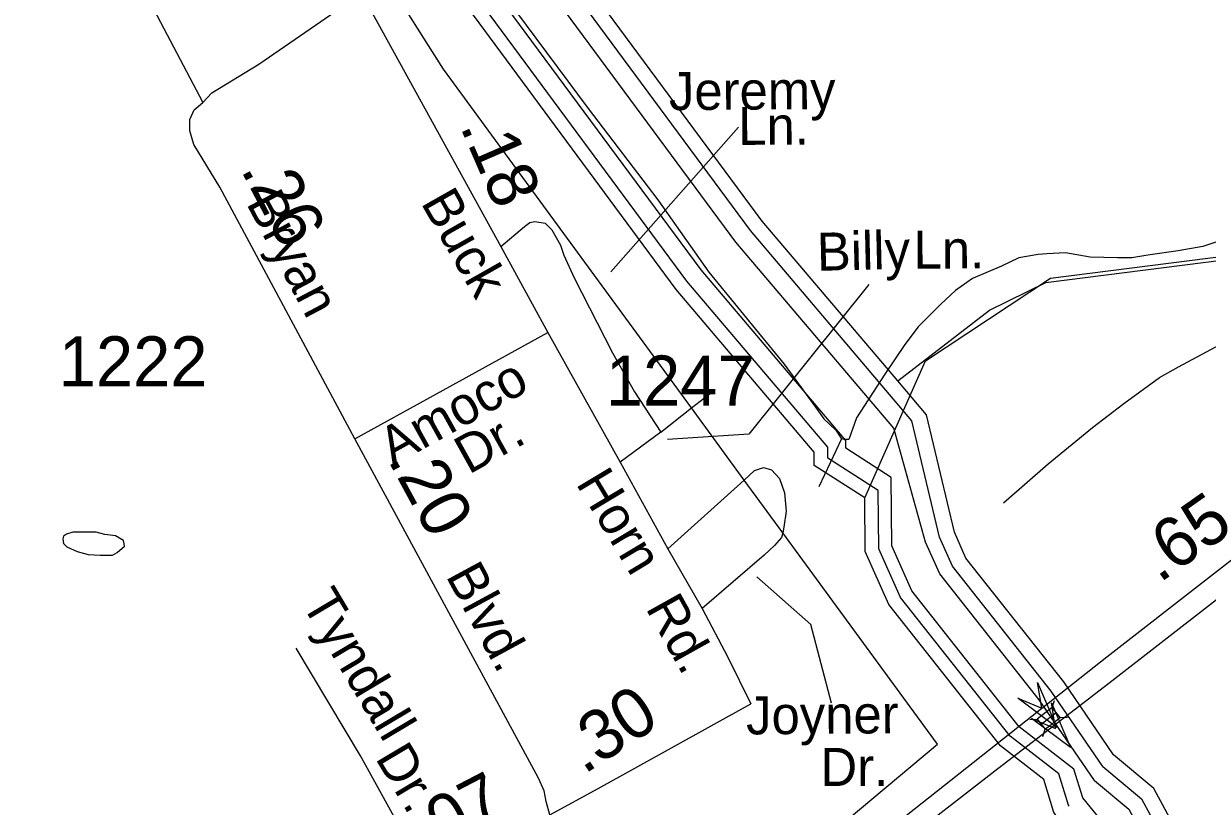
# Model space of a CAD drawing. Extents: x 2206922 to 2357709, y 510027 to 673830.
# Drawn here: x 2287543 to 2290501, y 581454 to 583410 of the extents above; entities that cross this region are included whole.
import ezdxf

# ---------------------------------------------------------------- set-up
doc = ezdxf.new("R2010")
doc.units = 0
for name, color, linetype in [('Exist Boundary Political Urban Extension UEB', 7, 'Continuous'), ('Exist Hydrographic Buffer Line', 7, 'Continuous'), ('Exist Hydrographic Creek Single Shore', 7, 'Continuous'), ('Exist Hydrographic Misc Water Feature', 7, 'Continuous'), ('Exist Hydrographic River Shore', 7, 'Continuous'), ('Exist Road Non-System Type 51', 7, 'Continuous'), ('Exist Road Non-System Type 51 Label', 7, 'Continuous'), ('Exist Road Primary Interstate Structure Standard Bridge CELL', 7, 'Continuous'), ('Exist Road Primary US Divided Attributed', 7, 'Continuous'), ('Exist Road Primary US Mileage Tenths English Label', 7, 'Continuous'), ('Exist Road Secondary Mileage Hundredths English Label', 7, 'Continuous'), ('Exist Road Secondary Structure Pipe Attributed CELL', 7, 'Continuous'), ('Exist Road Secondary Structure Standard Bridge Attributed CELL', 7, 'Continuous'), ('Exist Road Secondary Type 51 Attributed', 7, 'Continuous'), ('Exist Road Secondary Type 51 Label', 7, 'Continuous'), ('Exist Road Secondary Type 51 Number Label', 7, 'Continuous')]:
    doc.layers.add(name, color=color, linetype=linetype)

msp = doc.modelspace()

# ---------------------------------------------------------------- linework, layer by layer
at = {"layer": 'Exist Boundary Political Urban Extension UEB'}
for p, q in [((2289343.7, 582269.6), (2289211.9, 582449.7)), ((2289439.9, 582138), (2289343.7, 582269.6))]:
    msp.add_line(p, q, dxfattribs=at)
for points in [[(2289211.9, 582449.7), (2288592.4, 583296.8), (2288446.6, 583527.6)], [(2289644.8, 582225), (2289797.2, 582567.3), (2290109.6, 582774.5), (2290600.5, 582836.6)], [(2289267.6, 581141.5), (2289826.7, 581609.3), (2289439.9, 582138)]]:
    msp.add_lwpolyline(points, dxfattribs=at)
at = {"layer": 'Exist Hydrographic Buffer Line'}
for points in [[(2289762.6, 582417.7), (2289359.4, 582893.2), (2288862, 583566.3), (2288566.9, 584027.3), (2288202.3, 584410.1), (2287904, 584595.5), (2285549.7, 585430.1)], [(2289717.4, 582399), (2289322.9, 582864.3), (2288823.6, 583539.9), (2288530.1, 583998.5), (2288172.7, 584373.6), (2287883.6, 584553.3), (2285496.5, 585399.5)], [(2289711.2, 582276.3), (2289598, 582349.4), (2289598, 582368.1), (2289235.8, 582795.3), (2288732.1, 583476.9), (2288442.3, 583929.6), (2288102.1, 584286.8), (2287835.2, 584452.7), (2285492.7, 585283.1)], [(2289678.8, 582243.1), (2289552.5, 582324.6), (2289552.5, 582351.4), (2289200.2, 582767.1), (2288694.6, 583451.1), (2288406.4, 583901.4), (2288073.1, 584251.3), (2287815.4, 584411.5), (2285490.2, 585235.8)], [(2290218.9, 581518.8), (2290081.2, 581720), (2289832.2, 582035.2), (2289796.8, 582114.5), (2289717.4, 582399)], [(2290240, 581553.2), (2290110.9, 581741.8), (2289864, 582054.4), (2289831.9, 582126.4), (2289762.6, 582417.7)], [(2290167.9, 581547.2), (2290031.3, 581652.8), (2289762.5, 581993), (2289712.6, 582105.1), (2289711.2, 582276.3)], [(2290129.8, 581535.4), (2290008.2, 581629.4), (2289734.3, 581976), (2289679.9, 582098), (2289678.8, 582243.1)], [(2290190.3, 581475), (2290167.9, 581547.2)], [(2290240, 581553.2), (2290336.4, 581472.9), (2290583.9, 581014.2), (2290634.6, 580760), (2290824.7, 580280.3), (2291017.2, 580061.3), (2291452.1, 579787.3), (2291886.6, 579458.2)], [(2290155.9, 581454.4), (2290154.1, 581456.8), (2290129.8, 581535.4)], [(2290218.9, 581518.8), (2290304.8, 581447.1), (2290484.5, 581114.2)], [(2290484.5, 581114.2), (2290190.3, 581475)]]:
    msp.add_lwpolyline(points, dxfattribs=at)
at = {"layer": 'Exist Hydrographic Creek Single Shore'}
msp.add_lwpolyline([(2289727.3, 582517.5), (2289956.9, 582694.2), (2290097.9, 582763.6), (2290588.8, 582825.7)], dxfattribs=at)
at = {"layer": 'Exist Hydrographic Misc Water Feature'}
msp.add_line((2289587, 582373), (2289530.6, 582253), dxfattribs=at)
for points in [[(2288668.1, 583583.6), (2288953.3, 583198.4), (2289127.4, 582970.2), (2289255.2, 582789.6), (2289443.4, 582559.3), (2289522, 582452.1), (2289542.5, 582422.2), (2289572.8, 582394.6), (2289587, 582373)], [(2290549.7, 582873.6), (2290489.8, 582853), (2290428.1, 582842.5), (2290352.4, 582831.9), (2290312.6, 582825.3), (2290276.5, 582825.1), (2290208.3, 582826.5), (2290146.3, 582837.8), (2290100.4, 582835.4), (2290078.5, 582833.4), (2290030.3, 582824.9), (2289986.6, 582804.3), (2289914.6, 582773.8), (2289871.4, 582743.4), (2289835.5, 582709.1), (2289778.1, 582652.4), (2289744.8, 582608.4), (2289695.4, 582533.9), (2289624.3, 582425.4), (2289605, 582371.1), (2289593.1, 582370.9), (2289587, 582373)], [(2287706, 582139.3), (2287666, 582139.2), (2287650, 582134.7), (2287642.2, 582129), (2287640.4, 582122.8), (2287642.7, 582110.7), (2287650.6, 582103), (2287676.3, 582091), (2287704.4, 582083.6), (2287734.3, 582081.9), (2287764.5, 582081.8), (2287776.6, 582088.1), (2287794.6, 582104.1), (2287794.4, 582110.2), (2287792.3, 582118.2), (2287772, 582130.2), (2287746, 582133.7), (2287723.9, 582139.4), (2287706, 582139.3)]]:
    msp.add_lwpolyline(points, dxfattribs=at)
at = {"layer": 'Exist Hydrographic River Shore'}
for points in [[(2289727.3, 582517.5), (2289388.9, 582916.6), (2288893, 583587.7), (2288596.6, 584050.7), (2288226.2, 584439.5), (2287920.4, 584629.6), (2285594.1, 585454.3)], [(2289644.8, 582225), (2289518.9, 582306.3), (2289518.9, 582339.1), (2289173.8, 582746.2), (2288666.9, 583432), (2288379.8, 583880.6), (2288051.7, 584225), (2287800.7, 584381), (2285495.3, 585198.3)], [(2290266.9, 581582.8), (2290142.3, 581764.9), (2289897.5, 582074.7), (2289868.9, 582139), (2289798.9, 582433), (2289727.3, 582517.5)], [(2290092.8, 581520.7), (2289983.9, 581604.9), (2289704.9, 581958.2), (2289645.8, 582090.6), (2289644.8, 582225)], [(2298310.9, 579075.2), (2297703.9, 578926.8), (2297340, 578734.1), (2296603, 578217.8), (2296204, 578120.9), (2295622, 578050.7), (2295181, 578036.6), (2294429.9, 578179.8), (2292832.9, 578874.5), (2291910.8, 579490), (2291474.9, 579820.2), (2291046.9, 580088), (2290862, 580295), (2290673.9, 580767.8), (2290621.9, 581027.9), (2290367.8, 581498.7), (2290266.9, 581582.8)], [(2290491.9, 580699.3), (2290481.8, 580876.6), (2290396.9, 581075.1), (2290117.8, 581438.3), (2290092.8, 581520.7)]]:
    msp.add_lwpolyline(points, dxfattribs=at)
at = {"layer": 'Exist Road Non-System Type 51'}
for p, q in [((2287768.7, 583634.9), (2287990.6, 583213.6)), ((2288370.4, 582372.4), (2288852.7, 582638.5)), ((2289211.9, 582449.7), (2289265.9, 582492)), ((2289135, 582389.5), (2289211.9, 582449.7)), ((2289135, 582389.5), (2289033.3, 582314)), ((2289152.8, 582097.7), (2289343.7, 582269.6))]:
    msp.add_line(p, q, dxfattribs=at)
for points in [[(2288735.3, 582853.5), (2288794.4, 582903.3), (2288808.2, 582913.5), (2288820.2, 582915.6), (2288846.2, 582911.9), (2288863.3, 582894.7), (2288884.7, 582856.3), (2288893.2, 582832.1), (2288918.8, 582775.2), (2289014.1, 582587.3), (2289069.6, 582490.5), (2289135, 582389.5)], [(2289991.9, 582212.6), (2290103.3, 582310.1), (2290214.3, 582401), (2290292.6, 582460.6), (2290382, 582525.7), (2290428.7, 582553), (2290568.9, 582627.3), (2290934.5, 582771.5), (2291292.7, 582926.8)], [(2289343.7, 582269.6), (2289369.8, 582293.1), (2289391.6, 582301.3), (2289411.7, 582295.5), (2289431.8, 582273.7), (2289444.3, 582237.8), (2289448.8, 582192), (2289443, 582151.9), (2289439.9, 582138)], [(2289439.9, 582138), (2289437.2, 582125.8), (2289419.4, 582105.6), (2289393.8, 582081.5), (2289238.2, 581948.2)], [(2288558.2, 581266.5), (2288384.7, 581580.1), (2288223.9, 581849.1)]]:
    msp.add_lwpolyline(points, dxfattribs=at)
at = {"layer": 'Exist Road Non-System Type 51 Label'}
for points in [[(2289329.5, 583151.5), (2289010.5, 582790.3)], [(2289654.9, 582758.1), (2289355.2, 582384.1), (2289152.3, 582371.2)], [(2289561.9, 581711.7), (2289510.4, 581908.4), (2289375, 582027.7)]]:
    msp.add_lwpolyline(points, dxfattribs=at)
at = {"layer": 'Exist Road Primary Interstate Structure Standard Bridge CELL'}
for p, q in [((2290113.7, 581700.9), (2290119.1, 581718.9)), ((2290085.9, 581659.3), (2290123.4, 581688.5)), ((2290057.4, 581670.9), (2290076.2, 581671.7)), ((2290132.9, 581676.2), (2290151.7, 581677)), ((2290090.3, 581628.7), (2290095.6, 581646.8))]:
    msp.add_line(p, q, dxfattribs=at)
msp.add_lwpolyline([(2290095.6, 581646.8), (2290133.1, 581676), (2290113.7, 581700.9), (2290076.2, 581671.7)], close=True, dxfattribs=at)
at = {"layer": 'Exist Road Primary US Divided Attributed'}
for points in [[(2291004.4, 582414.1), (2290250.4, 581826.8), (2290083.4, 581695.1)], [(2290099.1, 581642), (2290262.9, 581767.5), (2291024.6, 582360.1), (2291041.5, 582373.6)], [(2290083.4, 581695.1), (2289565.3, 581285.4), (2289357.9, 581119.5), (2289280, 581051.3), (2289210.4, 580990.4), (2289084.8, 580860)], [(2289105.8, 580815.9), (2289111.8, 580823.2), (2289241.5, 580957.8), (2289386.7, 581085), (2289593.1, 581250.1), (2289977.2, 581548.5), (2289977.3, 581548.6), (2290099.1, 581642)]]:
    msp.add_lwpolyline(points, dxfattribs=at)
at = {"layer": 'Exist Road Secondary Structure Pipe Attributed CELL'}
msp.add_lwpolyline([(2290077.1, 581763.2), (2290125.3, 581651.2), (2290027.5, 581724.1), (2290087.5, 581699)], close=True, dxfattribs=at)
at = {"layer": 'Exist Road Secondary Structure Standard Bridge Attributed CELL'}
msp.add_lwpolyline([(2290111.4, 581712.9), (2290159.5, 581600.8), (2290061.9, 581673.8), (2290121.8, 581648.7)], close=True, dxfattribs=at)
at = {"layer": 'Exist Road Secondary Type 51 Attributed'}
for points in [[(2288370.4, 582372.4), (2288033.3, 583001.5), (2287967.9, 583108.2), (2287957.9, 583142.4), (2287957.9, 583170.9), (2287969.3, 583195), (2287990.6, 583213.6), (2288013.4, 583237.7), (2288130.9, 583309), (2288387.5, 583486.8)], [(2288387.5, 583486.8), (2288735.3, 582853.5), (2288852.7, 582638.5)], [(2288852.7, 582638.5), (2289033.3, 582314), (2289152.8, 582097.7), (2289238.2, 581948.2), (2289302.9, 581827.2), (2289360, 581710.2)], [(2288857.7, 581433), (2288849.1, 581465.7), (2288843.4, 581492.8), (2288829.2, 581524.1), (2288370.4, 582372.4)], [(2288857.7, 581433), (2288978.6, 581498.5), (2289360, 581710.2)]]:
    msp.add_lwpolyline(points, dxfattribs=at)

# ---------------------------------------------------------------- texts
at = {"layer": 'Exist Road Non-System Type 51 Label'}
for s, rotation, p in [('Jeremy', 0.3927, (2289155.8, 583194.2)), ('Ln.', 0.2903, (2289329, 583107.3)), ('Billy', 1.3653, (2289526.3, 582792.5)), ('Ln.', 0.2903, (2289767.2, 582797.8)), ('Amoco', 29.071, (2288465.5, 582304.1)), ('Dr.', 29.071, (2288655.2, 582282.5)), ('Tyndall', 300.753, (2288235.5, 581961.9)), ('Joyner', 0.4801, (2289348.8, 581633.6)), ('Dr.', 300.753, (2288420.2, 581575)), ('Dr.', 0.0381, (2289534.2, 581504.9))]:
    msp.add_text(s, height=95, rotation=rotation, dxfattribs=at).set_placement(p)
at = {"layer": 'Exist Road Primary US Mileage Tenths English Label'}
msp.add_text('.65', height=125, rotation=35.0974, dxfattribs=at).set_placement((2290381.1, 582010.7))
at = {"layer": 'Exist Road Secondary Mileage Hundredths English Label'}
for s, rotation, p in [('.18', 293.5052, (2288632.6, 583153.8)), ('.26', 297.8105, (2288084, 583046.1)), ('.20', 298.4446, (2288451.7, 582320.8)), ('.30', 33.1511, (2288943.1, 581532.4)), ('.07', 27.4679, (2288549.6, 581326.7))]:
    msp.add_text(s, height=125, rotation=rotation, dxfattribs=at).set_placement(p)
at = {"layer": 'Exist Road Secondary Type 51 Label'}
for s, rotation, p in [('Bryan', 297.8105, (2288097.9, 582961.9)), ('Buck', 299.5644, (2288534.2, 582963.2)), ('Horn', 300.9774, (2288921.6, 582261.4)), ('Blvd.', 298.4446, (2288596.6, 582030.3)), ('Rd.', 299.1748, (2289096, 581949.9))]:
    msp.add_text(s, height=95, rotation=rotation, dxfattribs=at).set_placement(p)
at = {"layer": 'Exist Road Secondary Type 51 Number Label'}
for s, p in [('1222', (2287630.5, 582503.9)), ('1247', (2288997.9, 582455.9))]:
    msp.add_text(s, height=125, dxfattribs=at).set_placement(p)

doc.saveas('drawing.dxf')
